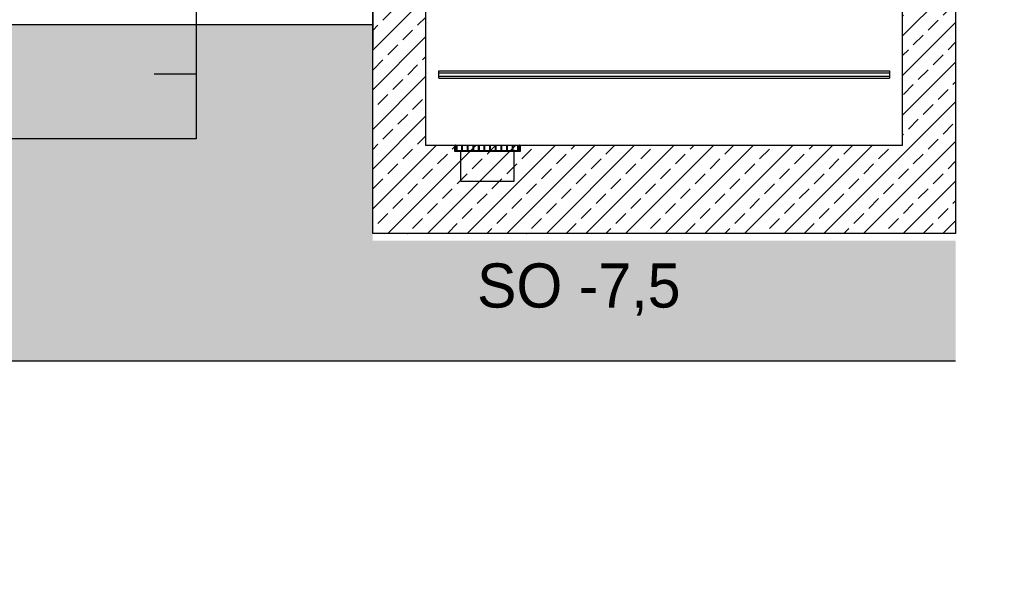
# Model space of a CAD drawing. Extents: x -805 to 3526, y -961 to 1039.
# Tile 281 of 473: x 1257.5 to 1263.07, y 27.77 to 30.98. Entities that reach past the tile are written whole.
import ezdxf

# ---------------------------------------------------------------- set-up
doc = ezdxf.new("R2010")
doc.units = 0
doc.linetypes.add('AUSGEZOGEN', pattern=[2, 1, 1])
doc.linetypes.add('VERDECKT2', pattern=[4.7625, 3.175, -1.5875])
doc.layers.get('0').update_dxf_attribs({"color": 251})
doc.layers.add('TTK-B-Bestand', color=252, linetype='Continuous', lineweight=35)
doc.layers.add('TTK-P-Treppe unten', color=12, linetype='Continuous', lineweight=25)
for name, color, linetype in [('TTK-P-Aufzug', 251, 'Continuous'), ('TTK-P-Bahnsteig', 12, 'Continuous'), ('TTK-P-Bodenaustausch', 162, 'Continuous'), ('TTK-P-Planung', 12, 'Continuous'), ('TTK-P-TEXT', 12, 'AUSGEZOGEN'), ('TTK-P-Verm', 251, 'Continuous')]:
    doc.layers.add(name, color=color, linetype=linetype)
doc.styles.add('AKG DIN 6776', font='AKG_DIN67.TTF')
doc.styles.add('AKGDIN6776', font='AKG_DIN67.TTF', dxfattribs={"height": 2.5})
doc.dimstyles.new('TTK$6', dxfattribs={"dimtxt": 2.5, "dimasz": 2.5, "dimexe": 3.5, "dimexo": 0.1, "dimgap": 1, "dimtad": 1, "dimzin": 0, "dimtxsty": 'AKG DIN 6776', "dimblk": 'OBLIQUE', "dimcen": -0.09, "dimdle": 3, "dimse1": 1, "dimse2": 1, "dimclrd": 256, "dimclre": 256, "dimclrt": 256, "dimadec": 3, "dimazin": 0, "dimtfac": 1, "dimtofl": 0, "dimtmove": 0, "dimatfit": 3, "dimldrblk": 'OBLIQUE', "dimfxl": 7, "dimfxlon": 1, "dimtolj": 1, "dimtzin": 0, "dimlwd": -1, "dimlwe": -1, "dimarcsym": 0})

# ---------------------------------------------------------------- blocks, each defined once
blk = doc.blocks.new('*D549')
at = {"layer": 'DEFPOINTS', "color": 0}
for p in [(1594.653, 36.7397), (1594.3062, 36.5752), (8.2233, 0)]:
    blk.add_point(p, dxfattribs=at)
at = {"layer": 'TTK-B-Bestand', "insert": (1594.1093, 36.9835), "char_height": 0.25, "attachment_point": 5, "style": 'AKG DIN 6776'}
blk.add_mtext('\\A1;36,588', dxfattribs=at)
blk = doc.blocks.new('_OBLIQUE')
at = {"color": 0, "linetype": 'ByBlock'}
blk.add_line((-0.5, -0.5), (0.5, 0.5), dxfattribs=at)
blk = doc.blocks.new('*D548')
at = {"layer": 'DEFPOINTS', "color": 0}
for p in [(1585.5366, 36.7706), (1585.0459, 36.614), (-0.8681, 0.0309)]:
    blk.add_point(p, dxfattribs=at)
at = {"layer": 'TTK-B-Bestand', "insert": (1585.0178, 37.0144), "char_height": 0.25, "attachment_point": 5, "style": 'AKG DIN 6776'}
blk.add_mtext('\\A1;36,621', dxfattribs=at)
blk = doc.blocks.new('*D545')
at = {"layer": 'DEFPOINTS', "color": 0}
for p in [(1259.6018, 37.4765), (1259.6991, 37.3874), (0.198, 0.0396)]:
    blk.add_point(p, dxfattribs=at)
at = {"layer": 'TTK-P-Treppe unten', "insert": (1259.1455, 37.7204), "char_height": 0.25, "attachment_point": 5, "style": 'AKG DIN 6776'}
blk.add_mtext('\\A1;37,35', dxfattribs=at)
blk = doc.blocks.new('*D536')
at = {"layer": 'DEFPOINTS', "color": 0}
for p in [(1593.4264, 36.6522), (1593.9095, 36.6522), (733.0659, 0.1071)]:
    blk.add_point(p, dxfattribs=at)
at = {"layer": 'TTK-P-TEXT', "insert": (1594.4538, 36.896), "char_height": 0.25, "attachment_point": 5, "style": 'AKG DIN 6776'}
blk.add_mtext('\\A1;36,589', dxfattribs=at)

msp = doc.modelspace()

# ---------------------------------------------------------------- hatches: boundary and pattern name
at = {"layer": 'TTK-P-Aufzug'}
h = msp.add_hatch(dxfattribs=at)
h.set_pattern_fill('ANSI33', color=251, scale=0.025)
h.set_pattern_definition([(45, (1358.17037, 10.7206), (-0.1122532, 0.1122532), []), (45, (1358.28263, 10.7206), (-0.1122532, 0.1122532), [0.079375, -0.0396875])])
h.paths.add_polyline_path([(1262.7981, 32.1122), (1262.4981, 32.1122), (1262.4981, 36.4448), (1262.5201, 36.4448), (1262.5201, 36.4848), (1262.4981, 36.4848), (1262.4981, 37.3978), (1262.7981, 37.3978)])
h.paths.add_polyline_path([(1262.4981, 32.1122), (1262.7981, 32.1122), (1262.7981, 29.7748), (1259.4981, 29.7748), (1259.4981, 31.6248), (1259.7981, 31.6248), (1259.7981, 31.5248), (1259.7761, 31.5248), (1259.7761, 31.4848), (1259.7981, 31.4848), (1259.7981, 30.2748), (1262.4981, 30.2748)])
h.paths.add_polyline_path([(1259.7981, 35.2748), (1259.4981, 35.2748), (1259.4981, 36.5316), (1259.6001, 36.5316), (1259.6034, 37.3478), (1259.7301, 36.5376), (1259.7301, 36.3889), (1259.7314, 37.3478), (1259.7474, 37.3478), (1259.7461, 36.3889), (1259.7461, 36.5324), (1259.7981, 36.5324)])
h.paths.add_polyline_path([(1259.7301, 36.5376), (1259.6034, 37.3478), (1259.6046, 37.3478), (1259.6786, 37.3478), (1259.7338, 37.3478)], flags=17)
h.paths.add_polyline_path([(1259.4981, 36.5848), (1259.4981, 37.3478), (1259.6001, 37.3478), (1259.6001, 36.5316), (1259.4981, 36.5316)], flags=17)
h.paths.add_polyline_path([(1259.7461, 37.3478), (1259.7981, 37.3478), (1259.7981, 36.5324), (1259.7461, 36.5324)], flags=16)
at = {"layer": 'TTK-P-Bodenaustausch'}
h = msp.add_hatch(dxfattribs=at)
h.set_pattern_fill('AR-SAND', color=251, scale=0.004)
h.set_pattern_definition([(37.5, (994.53766, 33.64866), (-0.006400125, 0.195765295), [0, -0.154432, 0, -0.17272, 0, -0.1651]), (7.5, (994.53766, 33.64866), (0.17980931, 0.28673004), [0, -0.083312, 0, -0.139192, 0, -0.05334]), (327.5, (994.4127, 33.64866), (0.31639695, 0.00057487), [0, -0.0508, 0, -0.18288, 0, -0.23876]), (317.5, (994.4127, 33.64866), (0.30542258, 0.08917173), [0, -0.0254, 0, -0.119888, 0, -0.13716])])
h.paths.add_polyline_path([(1259.4981, 29.7348), (1259.4981, 30.9549), (1252.5619, 30.9549), (1252.3663, 30.9549), (1251.9663, 30.8088), (1251.9869, 30.6256), (1252.3663, 29.0532), (1262.7981, 29.0537), (1262.7981, 29.7348)])

# ---------------------------------------------------------------- linework, layer by layer
at = {"layer": 'TTK-P-Aufzug', "color": 251, "ltscale": 10}
for p, q in [((1262.4981, 30.2748), (1262.4981, 37.6078)), ((1262.7981, 37.5078), (1262.7981, 29.7748)), ((1259.7981, 31.6248), (1259.7981, 30.2748))]:
    msp.add_line(p, q, dxfattribs=at)
at = {"layer": 'TTK-P-Aufzug', "color": 251}
for p, q in [((1259.4981, 29.7748), (1259.4981, 31.8272)), ((1259.4981, 31.6748), (1259.4981, 30.8248)), ((1259.8731, 30.6838), (1259.8731, 30.6948)), ((1259.8731, 30.6948), (1262.4231, 30.6948)), ((1259.8731, 30.6548), (1259.8731, 30.6838)), ((1259.8731, 30.6838), (1262.4231, 30.6838)), ((1259.8731, 30.6658), (1262.4231, 30.6658)), ((1262.4231, 30.6948), (1262.4231, 30.6838)), ((1262.4231, 30.6838), (1262.4231, 30.6548)), ((1259.8731, 30.6548), (1262.4231, 30.6548)), ((1259.7981, 30.2748), (1262.4981, 30.2748)), ((1259.9631, 30.2398), (1259.9631, 30.2748)), ((1259.9631, 30.2748), (1259.9646, 30.2748)), ((1259.9671, 30.2723), (1259.9671, 30.2488)), ((1259.9721, 30.2448), (1259.9721, 30.2748)), ((1259.9721, 30.2748), (1259.9741, 30.2748)), ((1259.9741, 30.2748), (1259.9741, 30.2448)), ((1260.0021, 30.2448), (1260.0021, 30.2748)), ((1260.0021, 30.2748), (1260.0041, 30.2748)), ((1260.0041, 30.2748), (1260.0041, 30.2448)), ((1260.0341, 30.2448), (1260.0341, 30.2748)), ((1260.0341, 30.2748), (1260.0361, 30.2748)), ((1260.0361, 30.2748), (1260.0361, 30.2448)), ((1260.0661, 30.2448), (1260.0661, 30.2748)), ((1260.0661, 30.2748), (1260.0681, 30.2748)), ((1260.0681, 30.2748), (1260.0681, 30.2448)), ((1260.0981, 30.2448), (1260.0981, 30.2748)), ((1260.0981, 30.2748), (1260.1001, 30.2748)), ((1260.1001, 30.2748), (1260.1001, 30.2448)), ((1260.1301, 30.2448), (1260.1301, 30.2748)), ((1260.1301, 30.2748), (1260.1321, 30.2748)), ((1260.1321, 30.2748), (1260.1321, 30.2448)), ((1260.1621, 30.2448), (1260.1621, 30.2748)), ((1260.1621, 30.2748), (1260.1641, 30.2748)), ((1260.1641, 30.2748), (1260.1641, 30.2448)), ((1260.1941, 30.2448), (1260.1941, 30.2748)), ((1260.1941, 30.2748), (1260.1961, 30.2748)), ((1260.1961, 30.2748), (1260.1961, 30.2448)), ((1260.2261, 30.2448), (1260.2261, 30.2748)), ((1260.2261, 30.2748), (1260.2281, 30.2748)), ((1260.2281, 30.2748), (1260.2281, 30.2448)), ((1260.2581, 30.2448), (1260.2581, 30.2748)), ((1260.2581, 30.2748), (1260.2601, 30.2748)), ((1260.2601, 30.2748), (1260.2601, 30.2448)), ((1260.2901, 30.2448), (1260.2901, 30.2748)), ((1260.2901, 30.2748), (1260.2921, 30.2748)), ((1260.2921, 30.2748), (1260.2921, 30.2448)), ((1260.3201, 30.2448), (1260.3201, 30.2748)), ((1260.3201, 30.2748), (1260.3221, 30.2748)), ((1260.3221, 30.2748), (1260.3221, 30.2448)), ((1260.3291, 30.2488), (1260.3291, 30.2723)), ((1260.3316, 30.2748), (1260.3331, 30.2748)), ((1260.3331, 30.2748), (1260.3331, 30.2398)), ((1259.9981, 30.2398), (1259.9631, 30.2398)), ((1259.9741, 30.2448), (1259.9721, 30.2448)), ((1259.9721, 30.2438), (1259.9956, 30.2438)), ((1259.9741, 30.2448), (1260.0021, 30.2448)), ((1259.9957, 30.2438), (1260.3005, 30.2438)), ((1259.9981, 30.2413), (1259.9981, 30.2398)), ((1260.2981, 30.2398), (1259.9981, 30.2398)), ((1260.0041, 30.2448), (1260.0021, 30.2448)), ((1260.0041, 30.2448), (1260.0341, 30.2448)), ((1260.0361, 30.2448), (1260.0341, 30.2448)), ((1260.0361, 30.2448), (1260.0661, 30.2448)), ((1260.0681, 30.2448), (1260.0661, 30.2448)), ((1260.0681, 30.2448), (1260.0981, 30.2448)), ((1260.1001, 30.2448), (1260.0981, 30.2448)), ((1260.1001, 30.2448), (1260.1301, 30.2448)), ((1260.1321, 30.2448), (1260.1301, 30.2448)), ((1260.1321, 30.2448), (1260.1621, 30.2448)), ((1260.1641, 30.2448), (1260.1621, 30.2448)), ((1260.1641, 30.2448), (1260.1941, 30.2448)), ((1260.1961, 30.2448), (1260.1941, 30.2448)), ((1260.1961, 30.2448), (1260.2261, 30.2448)), ((1260.2281, 30.2448), (1260.2261, 30.2448)), ((1260.2281, 30.2448), (1260.2581, 30.2448)), ((1260.2601, 30.2448), (1260.2581, 30.2448)), ((1260.2601, 30.2448), (1260.2901, 30.2448)), ((1260.2921, 30.2448), (1260.2901, 30.2448)), ((1260.2921, 30.2448), (1260.3201, 30.2448)), ((1260.2981, 30.2398), (1260.2981, 30.2413)), ((1260.3331, 30.2398), (1260.2981, 30.2398)), ((1260.3006, 30.2438), (1260.3241, 30.2438)), ((1260.3221, 30.2448), (1260.3201, 30.2448)), ((1262.7981, 29.7748), (1259.4981, 29.7748))]:
    msp.add_line(p, q, dxfattribs=at)
at = {"layer": 'TTK-P-Aufzug', "color": 251, "ltscale": 20}
msp.add_lwpolyline([(1260.2981, 30.2398), (1260.2981, 30.0698), (1259.9981, 30.0698), (1259.9981, 30.2398)], dxfattribs=at)
at = {"layer": 'TTK-P-Aufzug', "color": 251}
for centre, radius, start, end in [((1259.9646, 30.2723), 0.0025, 0, 90), ((1260.3316, 30.2723), 0.0025, 90, 180), ((1259.9721, 30.2488), 0.005, 180, 270), ((1259.9956, 30.2413), 0.0025, 0, 90), ((1260.3006, 30.2413), 0.0025, 90, 180), ((1260.3241, 30.2488), 0.005, 270, 0)]:
    msp.add_arc(centre, radius, start, end, dxfattribs=at)
for points, knots in [([(1259.965, 30.2748), (1259.9651, 30.2748), (1259.9653, 30.2747), (1259.9655, 30.2746), (1259.9658, 30.2745), (1259.966, 30.2744), (1259.9661, 30.2743), (1259.9662, 30.2743), (1259.9662, 30.2742)], [0.0970615, 0.0970615, 0.0970615, 0.0970615, 0.1666667, 0.25, 0.3333333, 0.375, 0.4166667, 0.4510505, 0.4510505, 0.4510505, 0.4510505]), ([(1259.9665, 30.274), (1259.9665, 30.2739), (1259.9666, 30.2738), (1259.9668, 30.2736), (1259.9669, 30.2733), (1259.967, 30.2729), (1259.9671, 30.2727), (1259.9671, 30.2725)], [0.5416667, 0.5416667, 0.5416667, 0.5416667, 0.5833333, 0.6666667, 0.75, 0.8333333, 0.9510505, 0.9510505, 0.9510505, 0.9510505]), ([(1260.3297, 30.274), (1260.3297, 30.2739), (1260.3296, 30.2738), (1260.3294, 30.2736), (1260.3293, 30.2733), (1260.3291, 30.2729), (1260.3291, 30.2727), (1260.3291, 30.2725)], [0.5416667, 0.5416667, 0.5416667, 0.5416667, 0.5833333, 0.6666667, 0.75, 0.8333333, 0.9510505, 0.9510505, 0.9510505, 0.9510505]), ([(1260.3312, 30.2748), (1260.3311, 30.2748), (1260.3309, 30.2747), (1260.3306, 30.2746), (1260.3304, 30.2745), (1260.3302, 30.2744), (1260.3301, 30.2743), (1260.33, 30.2743), (1260.33, 30.2742)], [0.0970615, 0.0970615, 0.0970615, 0.0970615, 0.1666667, 0.25, 0.3333333, 0.375, 0.4166667, 0.4510505, 0.4510505, 0.4510505, 0.4510505]), ([(1259.996, 30.2438), (1259.9961, 30.2438), (1259.9963, 30.2437), (1259.9965, 30.2436), (1259.9968, 30.2435), (1259.997, 30.2434), (1259.9971, 30.2433), (1259.9972, 30.2433), (1259.9972, 30.2432)], [0.0970615, 0.0970615, 0.0970615, 0.0970615, 0.1666667, 0.25, 0.3333333, 0.375, 0.4166667, 0.4510505, 0.4510505, 0.4510505, 0.4510505]), ([(1259.9975, 30.243), (1259.9975, 30.2429), (1259.9976, 30.2428), (1259.9978, 30.2426), (1259.9979, 30.2423), (1259.998, 30.2419), (1259.9981, 30.2417), (1259.9981, 30.2415)], [0.5416667, 0.5416667, 0.5416667, 0.5416667, 0.5833333, 0.6666667, 0.75, 0.8333333, 0.9510505, 0.9510505, 0.9510505, 0.9510505]), ([(1260.2987, 30.243), (1260.2987, 30.2429), (1260.2986, 30.2428), (1260.2984, 30.2426), (1260.2983, 30.2423), (1260.2981, 30.2419), (1260.2981, 30.2417), (1260.2981, 30.2415)], [0.5416667, 0.5416667, 0.5416667, 0.5416667, 0.5833333, 0.6666667, 0.75, 0.8333333, 0.9510505, 0.9510505, 0.9510505, 0.9510505]), ([(1260.3002, 30.2438), (1260.3001, 30.2438), (1260.2999, 30.2437), (1260.2996, 30.2436), (1260.2994, 30.2435), (1260.2992, 30.2434), (1260.2991, 30.2433), (1260.299, 30.2433), (1260.299, 30.2432)], [0.0970615, 0.0970615, 0.0970615, 0.0970615, 0.1666667, 0.25, 0.3333333, 0.375, 0.4166667, 0.4510505, 0.4510505, 0.4510505, 0.4510505])]:
    msp.add_open_spline(points, degree=3, knots=knots, dxfattribs=at)
at = {"layer": 'TTK-P-Bahnsteig', "color": 251}
msp.add_circle((473.7851, 39.1322), 1000, dxfattribs=at)
at = {"layer": 'TTK-P-Bodenaustausch', "color": 251}
msp.add_line((1252.3663, 29.0532), (1262.7981, 29.0537), dxfattribs=at)
at = {"layer": 'TTK-P-Planung', "color": 251, "linetype": 'VERDECKT2'}
for p, q in [((1258.4981, 31.0549), (1258.4981, 30.3112)), ((1253.4981, 30.6779), (1258.4981, 30.6779)), ((1258.4981, 30.3112), (1253.4981, 30.3112))]:
    msp.add_line(p, q, dxfattribs=at)
at = {"layer": 'TTK-P-Planung', "color": 251}
msp.add_line((1259.4981, 30.9549), (1252.3366, 30.9549), dxfattribs=at)

# ---------------------------------------------------------------- texts
at = {"layer": 'TTK-P-Verm', "color": 251, "insert": (1260.0889, 29.6055), "char_height": 0.25, "width": 1.301906, "attachment_point": 1, "style": 'AKGDIN6776'}
msp.add_mtext('SO -7,5', dxfattribs=at)

# ---------------------------------------------------------------- dimensions: what is measured, and where the dimension line sits
at = {"layer": 'TTK-B-Bestand', "color": 251}
for feature_location, offset, origin, text, picture, middle in [((1585.0459, 36.614), (0.4461, 0.1576), (-0.8681, 0.0309), '36,621', '*D548', (1585.0178, 37.0144)), ((1594.3062, 36.5752), (0.2947, 0.1656), (8.2233, 0), '36,588', '*D549', (1594.1093, 36.9835))]:
    dim = msp.add_ordinate_dim(feature_location=feature_location, offset=offset, dtype=0, origin=origin, text=text, dimstyle='TTK$6', override={"dimscale": 0, "dimdec": 3, "dimtmove": 1, "dimfxlon": 0}, dxfattribs=at)
    dim.commit()
    dim.dimension.update_dxf_attribs({"geometry": picture, "text_midpoint": middle})
at = {"layer": 'TTK-P-TEXT', "color": 251}
dim = msp.add_ordinate_dim(feature_location=(1593.4264, 36.6522), offset=(0.4831, 0), dtype=0, origin=(733.0659, 0.1071), text='36,589', dimstyle='TTK$6', override={"dimscale": 0, "dimfxlon": 0}, dxfattribs=at)
dim.commit()
dim.dimension.update_dxf_attribs({"geometry": '*D536', "text_midpoint": (1594.4538, 36.896)})
at = {"layer": 'TTK-P-Treppe unten', "color": 251}
dim = msp.add_ordinate_dim(feature_location=(1259.6991, 37.3874), offset=(-0.0973, 0.0891), dtype=0, origin=(0.198, 0.0396), dimstyle='TTK$6', override={"dimscale": 0}, dxfattribs=at)
dim.commit()
dim.dimension.update_dxf_attribs({"geometry": '*D545', "text_midpoint": (1259.1455, 37.7204)})

doc.saveas('drawing.dxf')
